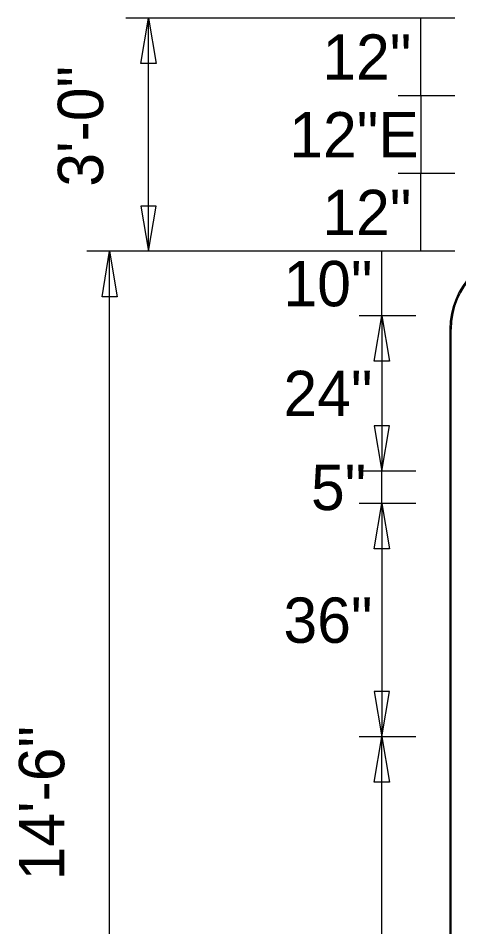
# Model space of a CAD drawing. Extents: x 2149961 to 2150220, y 145114 to 145240.
# Drawn here: x 2150025.97 to 2150031.63, y 145199 to 145210.69 of the extents above; entities that cross this region are included whole.
import ezdxf

# ---------------------------------------------------------------- set-up
doc = ezdxf.new("R2010")
doc.units = 0
for name, color, linetype in [('GSBWFILL', 7, 'Continuous'), ('GSCOLORFILL', 7, 'Continuous'), ('GSDIMS', 7, 'Continuous'), ('GSOUTLINE', 7, 'Continuous')]:
    doc.layers.add(name, color=color, linetype=linetype)

msp = doc.modelspace()

# ---------------------------------------------------------------- linework, layer by layer
at = {"layer": 'GSBWFILL'}
msp.add_line((2150031.52, 145206.695), (2150031.52, 145194.195), dxfattribs=at)
msp.add_arc((2150032.52, 145206.695), 1, 90, 180, dxfattribs=at)
at = {"layer": 'GSCOLORFILL'}
for p, q in [((2150031.52, 145206.695), (2150031.52, 145194.195)), ((2150031.52, 145206.695), (2150031.52, 145194.195)), ((2150031.52, 145206.695), (2150031.52, 145194.195)), ((2150031.537, 145194.195), (2150031.537, 145206.695))]:
    msp.add_line(p, q, dxfattribs=at)
for radius in [1, 1, 1, 0.983]:
    msp.add_arc((2150032.52, 145206.695), radius, 90, 180, dxfattribs=at)
at = {"layer": 'GSDIMS'}
for p, q in [((2150028.082, 145210.695), (2150027.353, 145210.695)), ((2150027.645, 145207.695), (2150027.645, 145210.695)), ((2150031.582, 145210.695), (2150028.082, 145210.695)), ((2150031.582, 145210.695), (2150030.853, 145210.695)), ((2150031.145, 145209.695), (2150031.145, 145210.695)), ((2150031.582, 145209.695), (2150030.853, 145209.695)), ((2150031.582, 145209.695), (2150030.853, 145209.695)), ((2150031.145, 145209.695), (2150031.145, 145208.695)), ((2150031.582, 145208.695), (2150030.853, 145208.695)), ((2150031.582, 145208.695), (2150030.853, 145208.695)), ((2150031.145, 145207.695), (2150031.145, 145208.695)), ((2150027.583, 145207.695), (2150026.853, 145207.695)), ((2150027.145, 145193.195), (2150027.145, 145207.695)), ((2150028.082, 145207.695), (2150027.353, 145207.695)), ((2150031.083, 145207.695), (2150027.583, 145207.695)), ((2150031.582, 145207.695), (2150028.082, 145207.695)), ((2150031.083, 145207.695), (2150030.353, 145207.695)), ((2150030.645, 145206.865), (2150030.645, 145207.695)), ((2150031.582, 145207.695), (2150030.853, 145207.695)), ((2150031.083, 145206.865), (2150030.353, 145206.865)), ((2150031.083, 145206.865), (2150030.353, 145206.865)), ((2150030.645, 145206.865), (2150030.645, 145204.865)), ((2150031.083, 145204.865), (2150030.353, 145204.865)), ((2150031.083, 145204.865), (2150030.353, 145204.865)), ((2150030.645, 145204.449), (2150030.645, 145204.865)), ((2150031.083, 145204.449), (2150030.353, 145204.449)), ((2150031.083, 145204.449), (2150030.353, 145204.449)), ((2150030.645, 145204.449), (2150030.645, 145201.449)), ((2150031.083, 145201.449), (2150030.353, 145201.449)), ((2150031.083, 145201.449), (2150030.353, 145201.449)), ((2150030.645, 145195.782), (2150030.645, 145201.449))]:
    msp.add_line(p, q, dxfattribs=at)
for points in [[(2150027.645, 145210.695), (2150027.742, 145210.112), (2150027.548, 145210.112)], [(2150027.645, 145207.695), (2150027.742, 145208.278), (2150027.548, 145208.278)], [(2150027.145, 145207.695), (2150027.242, 145207.111), (2150027.048, 145207.111)], [(2150030.645, 145206.865), (2150030.742, 145206.282), (2150030.548, 145206.282)], [(2150030.645, 145204.865), (2150030.742, 145205.449), (2150030.548, 145205.449)], [(2150030.645, 145204.449), (2150030.742, 145203.866), (2150030.548, 145203.866)], [(2150030.645, 145201.449), (2150030.742, 145202.032), (2150030.548, 145202.032)], [(2150030.645, 145201.449), (2150030.742, 145200.865), (2150030.548, 145200.865)]]:
    msp.add_lwpolyline(points, close=True, dxfattribs=at)
at = {"layer": 'GSOUTLINE'}
msp.add_line((2150031.52, 145206.695), (2150031.52, 145194.195), dxfattribs=at)
msp.add_arc((2150032.52, 145206.695), 1, 90, 180, dxfattribs=at)

# ---------------------------------------------------------------- texts
at = {"layer": 'GSDIMS'}
for s, p in [('12"', (2150029.88, 145209.903)), ('12"E', (2150029.455, 145208.903)), ('12"', (2150029.88, 145207.903)), ('10"', (2150029.38, 145206.988)), ('24"', (2150029.38, 145205.574)), ('5"', (2150029.734, 145204.365)), ('36"', (2150029.38, 145202.657))]:
    msp.add_text(s, height=0.5833, dxfattribs=at).set_placement(p)
for s, p in [('3\'-0"', (2150027.062, 145208.527)), ('14\'-6"', (2150026.562, 145199.6))]:
    msp.add_text(s, height=0.5833, rotation=90, dxfattribs=at).set_placement(p)

doc.saveas('drawing.dxf')
